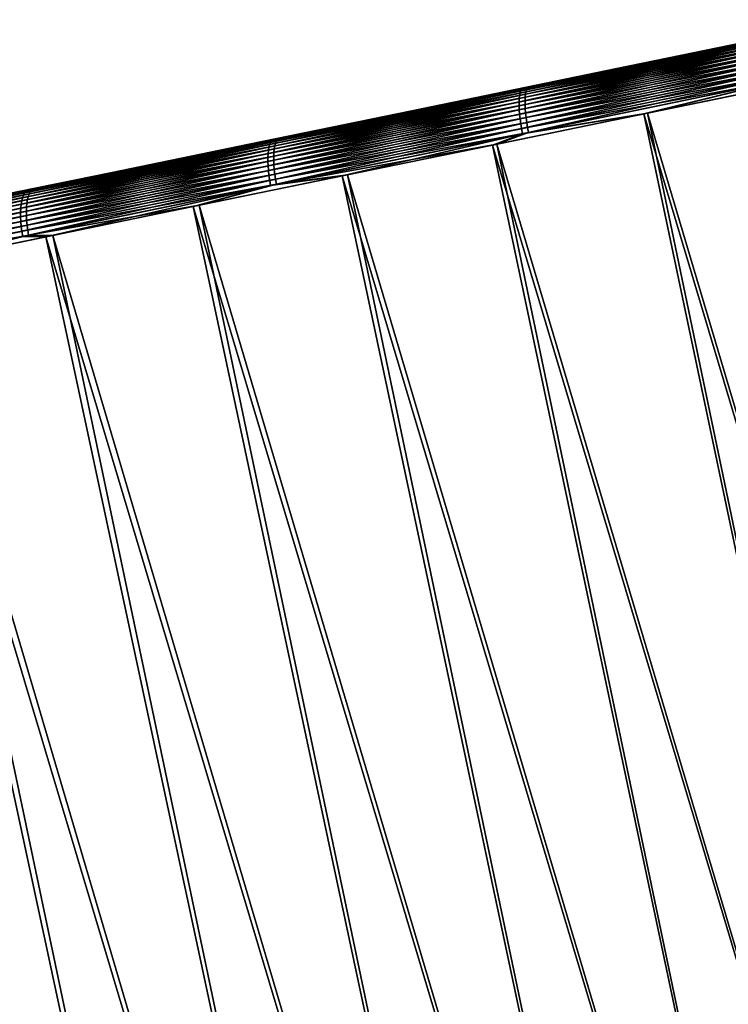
# Model space of a CAD drawing. Header units: millimetres. Extents: x 10 to 447, y 85 to 3287.
# Tile 388 of 548: x 379 to 386, y 3266 to 3276. Entities that reach past the tile are written whole.
import ezdxf

# ---------------------------------------------------------------- set-up
doc = ezdxf.new("R2010")
doc.units = ezdxf.units.MM
doc.header["$LTSCALE"] = 6.999206
for name, color, linetype in [('23', 7, 'CONTINUOUS'), ('26', 7, 'CONTINUOUS'), ('40', 7, 'CONTINUOUS')]:
    doc.layers.add(name, color=color, linetype=linetype)

msp = doc.modelspace()

# ---------------------------------------------------------------- linework, layer by layer
at = {"layer": '23', "color": 67, "linetype": 'Continuous', "true_color": 0x697045}
for points in [[(387.443, 3276.315, -94.343), (385.851, 3275.987, -94.102), (386.552, 3276.131, -4.862), (387.443, 3276.315, -94.343)], [(386.552, 3276.131, -4.862), (385.851, 3275.987, -94.102), (384.964, 3275.805, -5.136), (386.552, 3276.131, -4.862)], [(385.851, 3275.987, -94.102), (384.268, 3275.661, -93.801), (384.964, 3275.805, -5.136), (385.851, 3275.987, -94.102)], [(384.964, 3275.805, -5.136), (384.268, 3275.661, -93.801), (383.388, 3275.48, -5.469), (384.964, 3275.805, -5.136)], [(384.268, 3275.661, -93.801), (382.696, 3275.338, -93.442), (383.388, 3275.48, -5.469), (384.268, 3275.661, -93.801)], [(383.388, 3275.48, -5.469), (382.696, 3275.338, -93.442), (381.824, 3275.159, -5.861), (383.388, 3275.48, -5.469)], [(382.696, 3275.338, -93.442), (381.139, 3275.018, -93.025), (381.824, 3275.159, -5.861), (382.696, 3275.338, -93.442)], [(381.824, 3275.159, -5.861), (381.139, 3275.018, -93.025), (380.275, 3274.84, -6.31), (381.824, 3275.159, -5.861)], [(381.139, 3275.018, -93.025), (379.597, 3274.701, -92.551), (380.275, 3274.84, -6.31), (381.139, 3275.018, -93.025)], [(380.275, 3274.84, -6.31), (379.597, 3274.701, -92.551), (378.743, 3274.525, -6.816), (380.275, 3274.84, -6.31)], [(379.597, 3274.701, -92.551), (378.074, 3274.387, -92.019), (378.743, 3274.525, -6.816), (379.597, 3274.701, -92.551)]]:
    msp.add_3dface(points, dxfattribs=at)
at = {"layer": '26', "color": 67, "linetype": 'Continuous', "true_color": 0x697045}
for points in [[(386.833, 3275.661, -94.747), (390.768, 3256.875, -94.08), (385.246, 3275.334, -94.483), (386.833, 3275.661, -94.747)], [(386.859, 3275.666, -4.326), (385.282, 3275.342, -4.588), (390.768, 3256.875, -4.997), (386.859, 3275.666, -4.326)], [(385.246, 3275.334, -94.483), (389.197, 3256.552, -93.817), (383.67, 3275.01, -94.16), (385.246, 3275.334, -94.483)], [(385.282, 3275.342, -4.588), (383.716, 3275.02, -4.907), (389.197, 3256.552, -5.26), (385.282, 3275.342, -4.588)], [(390.768, 3256.875, -94.08), (389.197, 3256.552, -93.817), (385.246, 3275.334, -94.483), (390.768, 3256.875, -94.08)], [(390.768, 3256.875, -4.997), (385.282, 3275.342, -4.588), (389.197, 3256.552, -5.26), (390.768, 3256.875, -4.997)], [(383.67, 3275.01, -94.16), (387.636, 3256.231, -93.496), (382.107, 3274.689, -93.78), (383.67, 3275.01, -94.16)], [(383.716, 3275.02, -4.907), (382.162, 3274.7, -5.282), (387.636, 3256.231, -5.581), (383.716, 3275.02, -4.907)], [(389.197, 3256.552, -93.817), (387.636, 3256.231, -93.496), (383.67, 3275.01, -94.16), (389.197, 3256.552, -93.817)], [(389.197, 3256.552, -5.26), (383.716, 3275.02, -4.907), (387.636, 3256.231, -5.581), (389.197, 3256.552, -5.26)], [(382.107, 3274.689, -93.78), (386.088, 3255.913, -93.118), (380.557, 3274.37, -93.343), (382.107, 3274.689, -93.78)], [(382.162, 3274.7, -5.282), (380.621, 3274.383, -5.714), (386.088, 3255.913, -5.959), (382.162, 3274.7, -5.282)], [(387.636, 3256.231, -93.496), (386.088, 3255.913, -93.118), (382.107, 3274.689, -93.78), (387.636, 3256.231, -93.496)], [(387.636, 3256.231, -5.581), (382.162, 3274.7, -5.282), (386.088, 3255.913, -5.959), (387.636, 3256.231, -5.581)], [(380.557, 3274.37, -93.343), (384.554, 3255.597, -92.684), (379.024, 3274.055, -92.85), (380.557, 3274.37, -93.343)], [(380.621, 3274.383, -5.714), (379.097, 3274.07, -6.202), (384.554, 3255.597, -6.394), (380.621, 3274.383, -5.714)], [(386.088, 3255.913, -93.118), (384.554, 3255.597, -92.684), (380.557, 3274.37, -93.343), (386.088, 3255.913, -93.118)], [(386.088, 3255.913, -5.959), (380.621, 3274.383, -5.714), (384.554, 3255.597, -6.394), (386.088, 3255.913, -5.959)], [(379.024, 3274.055, -92.85), (383.037, 3255.285, -92.193), (377.51, 3273.743, -92.3), (379.024, 3274.055, -92.85)], [(379.097, 3274.07, -6.202), (377.591, 3273.76, -6.746), (383.037, 3255.285, -6.885), (379.097, 3274.07, -6.202)], [(384.554, 3255.597, -92.684), (383.037, 3255.285, -92.193), (379.024, 3274.055, -92.85), (384.554, 3255.597, -92.684)], [(384.554, 3255.597, -6.394), (379.097, 3274.07, -6.202), (383.037, 3255.285, -6.885), (384.554, 3255.597, -6.394)], [(377.51, 3273.743, -92.3), (381.537, 3254.977, -91.646), (376.016, 3273.436, -91.696), (377.51, 3273.743, -92.3)], [(377.591, 3273.76, -6.746), (376.105, 3273.454, -7.343), (381.537, 3254.977, -7.431), (377.591, 3273.76, -6.746)], [(383.037, 3255.285, -92.193), (381.537, 3254.977, -91.646), (377.51, 3273.743, -92.3), (383.037, 3255.285, -92.193)], [(383.037, 3255.285, -6.885), (377.591, 3273.76, -6.746), (381.537, 3254.977, -7.431), (383.037, 3255.285, -6.885)], [(376.016, 3273.436, -91.696), (380.059, 3254.672, -91.044), (374.544, 3273.133, -91.037), (376.016, 3273.436, -91.696)], [(376.105, 3273.454, -7.343), (374.641, 3273.153, -7.995), (380.059, 3254.672, -8.033), (376.105, 3273.454, -7.343)], [(381.537, 3254.977, -91.646), (380.059, 3254.672, -91.044), (376.016, 3273.436, -91.696), (381.537, 3254.977, -91.646)], [(381.537, 3254.977, -7.431), (376.105, 3273.454, -7.343), (380.059, 3254.672, -8.033), (381.537, 3254.977, -7.431)], [(380.059, 3254.672, -91.044), (378.602, 3254.373, -90.389), (374.544, 3273.133, -91.037), (380.059, 3254.672, -91.044)], [(380.059, 3254.672, -8.033), (374.641, 3273.153, -7.995), (378.602, 3254.373, -8.688), (380.059, 3254.672, -8.033)]]:
    msp.add_3dface(points, dxfattribs=at)
at = {"layer": '40', "color": 67, "linetype": 'Continuous', "true_color": 0x697045}
for points in [[(385.851, 3275.987, -94.102), (387.443, 3276.315, -94.343), (386.608, 3276.14, -94.278), (385.851, 3275.987, -94.102)], [(384.964, 3275.805, -5.136), (384.041, 3275.612, -5.269), (386.67, 3276.153, -4.79), (384.964, 3275.805, -5.136)], [(384.041, 3275.612, -5.269), (386.664, 3276.143, -4.738), (386.67, 3276.153, -4.79), (384.041, 3275.612, -5.269)], [(386.552, 3276.131, -4.862), (384.964, 3275.805, -5.136), (386.67, 3276.153, -4.79), (386.552, 3276.131, -4.862)], [(386.592, 3276.037, -94.521), (383.949, 3275.494, -94.036), (386.592, 3276.068, -94.477), (386.592, 3276.037, -94.521)], [(386.592, 3276.068, -94.477), (383.949, 3275.494, -94.036), (383.952, 3275.525, -93.992), (386.592, 3276.068, -94.477)], [(386.592, 3276.068, -94.477), (383.952, 3275.525, -93.992), (386.594, 3276.094, -94.43), (386.592, 3276.068, -94.477)], [(386.594, 3276.094, -94.43), (383.952, 3275.525, -93.992), (383.957, 3275.551, -93.946), (386.594, 3276.094, -94.43)], [(386.594, 3276.094, -94.43), (383.957, 3275.551, -93.946), (386.597, 3276.114, -94.381), (386.594, 3276.094, -94.43)], [(386.597, 3276.114, -94.381), (383.957, 3275.551, -93.946), (383.963, 3275.573, -93.897), (386.597, 3276.114, -94.381)], [(386.597, 3276.114, -94.381), (383.963, 3275.573, -93.897), (386.602, 3276.13, -94.33), (386.597, 3276.114, -94.381)], [(386.602, 3276.13, -94.33), (383.963, 3275.573, -93.897), (383.97, 3275.589, -93.846), (386.602, 3276.13, -94.33)], [(386.602, 3276.13, -94.33), (383.97, 3275.589, -93.846), (386.608, 3276.14, -94.278), (386.602, 3276.13, -94.33)], [(386.608, 3276.14, -94.278), (383.97, 3275.589, -93.846), (383.979, 3275.599, -93.795), (386.608, 3276.14, -94.278)], [(385.851, 3275.987, -94.102), (386.608, 3276.14, -94.278), (383.979, 3275.599, -93.795), (385.851, 3275.987, -94.102)], [(384.011, 3275.507, -5.028), (386.655, 3276.015, -4.506), (386.654, 3276.05, -4.546), (384.011, 3275.507, -5.028)], [(384.011, 3275.507, -5.028), (386.654, 3276.05, -4.546), (384.014, 3275.538, -5.072), (384.011, 3275.507, -5.028)], [(384.014, 3275.538, -5.072), (386.654, 3276.05, -4.546), (386.655, 3276.081, -4.59), (384.014, 3275.538, -5.072)], [(384.014, 3275.538, -5.072), (386.655, 3276.081, -4.59), (384.018, 3275.564, -5.118), (384.014, 3275.538, -5.072)], [(384.018, 3275.564, -5.118), (386.655, 3276.081, -4.59), (386.656, 3276.107, -4.637), (384.018, 3275.564, -5.118)], [(384.018, 3275.564, -5.118), (386.656, 3276.107, -4.637), (384.024, 3275.585, -5.167), (384.018, 3275.564, -5.118)], [(384.024, 3275.585, -5.167), (386.656, 3276.107, -4.637), (386.66, 3276.127, -4.686), (384.024, 3275.585, -5.167)], [(384.024, 3275.585, -5.167), (386.66, 3276.127, -4.686), (384.032, 3275.601, -5.218), (384.024, 3275.585, -5.167)], [(384.032, 3275.601, -5.218), (386.66, 3276.127, -4.686), (386.664, 3276.143, -4.738), (384.032, 3275.601, -5.218)], [(384.032, 3275.601, -5.218), (386.664, 3276.143, -4.738), (384.041, 3275.612, -5.269), (384.032, 3275.601, -5.218)], [(386.593, 3276.003, -94.562), (383.948, 3275.459, -94.076), (386.592, 3276.037, -94.521), (386.593, 3276.003, -94.562)], [(386.592, 3276.037, -94.521), (383.948, 3275.459, -94.076), (383.949, 3275.494, -94.036), (386.592, 3276.037, -94.521)], [(386.595, 3275.964, -94.599), (383.948, 3275.419, -94.112), (386.593, 3276.003, -94.562), (386.595, 3275.964, -94.599)], [(386.593, 3276.003, -94.562), (383.948, 3275.419, -94.112), (383.948, 3275.459, -94.076), (386.593, 3276.003, -94.562)], [(386.595, 3275.964, -94.599), (383.95, 3275.376, -94.144), (383.948, 3275.419, -94.112), (386.595, 3275.964, -94.599)], [(386.599, 3275.921, -94.631), (383.95, 3275.376, -94.144), (386.595, 3275.964, -94.599), (386.599, 3275.921, -94.631)], [(384.268, 3275.661, -93.801), (385.851, 3275.987, -94.102), (383.979, 3275.599, -93.795), (384.268, 3275.661, -93.801)], [(384.01, 3275.471, -4.988), (386.658, 3275.977, -4.469), (386.655, 3276.015, -4.506), (384.01, 3275.471, -4.988)], [(384.01, 3275.471, -4.988), (386.655, 3276.015, -4.506), (384.011, 3275.507, -5.028), (384.01, 3275.471, -4.988)], [(384.01, 3275.432, -4.952), (386.662, 3275.934, -4.436), (386.658, 3275.977, -4.469), (384.01, 3275.432, -4.952)], [(384.01, 3275.432, -4.952), (386.658, 3275.977, -4.469), (384.01, 3275.471, -4.988), (384.01, 3275.432, -4.952)], [(386.599, 3275.921, -94.631), (383.953, 3275.331, -94.172), (383.95, 3275.376, -94.144), (386.599, 3275.921, -94.631)], [(386.604, 3275.876, -94.659), (383.953, 3275.331, -94.172), (386.599, 3275.921, -94.631), (386.604, 3275.876, -94.659)], [(386.604, 3275.876, -94.659), (383.958, 3275.282, -94.194), (383.953, 3275.331, -94.172), (386.604, 3275.876, -94.659)], [(386.61, 3275.828, -94.682), (383.958, 3275.282, -94.194), (386.604, 3275.876, -94.659), (386.61, 3275.828, -94.682)], [(384.012, 3275.389, -4.92), (386.662, 3275.934, -4.436), (384.01, 3275.432, -4.952), (384.012, 3275.389, -4.92)], [(384.012, 3275.389, -4.92), (386.667, 3275.889, -4.408), (386.662, 3275.934, -4.436), (384.012, 3275.389, -4.92)], [(384.015, 3275.343, -4.892), (386.667, 3275.889, -4.408), (384.012, 3275.389, -4.92), (384.015, 3275.343, -4.892)], [(384.015, 3275.343, -4.892), (386.673, 3275.841, -4.386), (386.667, 3275.889, -4.408), (384.015, 3275.343, -4.892)], [(384.964, 3275.805, -5.136), (383.388, 3275.48, -5.469), (384.041, 3275.612, -5.269), (384.964, 3275.805, -5.136)], [(386.61, 3275.828, -94.682), (383.965, 3275.232, -94.212), (383.958, 3275.282, -94.194), (386.61, 3275.828, -94.682)], [(386.618, 3275.778, -94.7), (383.965, 3275.232, -94.212), (386.61, 3275.828, -94.682), (386.618, 3275.778, -94.7)], [(386.618, 3275.778, -94.7), (383.973, 3275.181, -94.224), (383.965, 3275.232, -94.212), (386.618, 3275.778, -94.7)], [(386.627, 3275.726, -94.712), (383.973, 3275.181, -94.224), (386.618, 3275.778, -94.7), (386.627, 3275.726, -94.712)], [(384.02, 3275.295, -4.869), (386.673, 3275.841, -4.386), (384.015, 3275.343, -4.892), (384.02, 3275.295, -4.869)], [(384.02, 3275.295, -4.869), (386.681, 3275.791, -4.368), (386.673, 3275.841, -4.386), (384.02, 3275.295, -4.869)], [(384.027, 3275.245, -4.852), (386.681, 3275.791, -4.368), (384.02, 3275.295, -4.869), (384.027, 3275.245, -4.852)], [(384.027, 3275.245, -4.852), (386.689, 3275.739, -4.356), (386.681, 3275.791, -4.368), (384.027, 3275.245, -4.852)], [(382.696, 3275.338, -93.442), (384.268, 3275.661, -93.801), (383.979, 3275.599, -93.795), (382.696, 3275.338, -93.442)], [(386.627, 3275.726, -94.712), (383.982, 3275.128, -94.23), (383.973, 3275.181, -94.224), (386.627, 3275.726, -94.712)], [(386.636, 3275.674, -94.718), (383.982, 3275.128, -94.23), (386.627, 3275.726, -94.712), (386.636, 3275.674, -94.718)], [(386.636, 3275.674, -94.718), (385.246, 3275.334, -94.483), (383.982, 3275.128, -94.23), (386.636, 3275.674, -94.718)], [(384.035, 3275.193, -4.84), (386.689, 3275.739, -4.356), (384.027, 3275.245, -4.852), (384.035, 3275.193, -4.84)], [(384.035, 3275.193, -4.84), (386.699, 3275.687, -4.349), (386.689, 3275.739, -4.356), (384.035, 3275.193, -4.84)], [(384.044, 3275.141, -4.833), (386.699, 3275.687, -4.349), (384.035, 3275.193, -4.84), (384.044, 3275.141, -4.833)], [(384.044, 3275.141, -4.833), (385.282, 3275.342, -4.588), (386.699, 3275.687, -4.349), (384.044, 3275.141, -4.833)], [(386.833, 3275.661, -94.747), (385.246, 3275.334, -94.483), (386.636, 3275.674, -94.718), (386.833, 3275.661, -94.747)], [(385.282, 3275.342, -4.588), (386.859, 3275.666, -4.326), (386.699, 3275.687, -4.349), (385.282, 3275.342, -4.588)], [(383.952, 3275.525, -93.992), (381.345, 3274.989, -93.345), (383.957, 3275.551, -93.946), (383.952, 3275.525, -93.992)], [(383.957, 3275.551, -93.946), (381.345, 3274.989, -93.345), (381.353, 3275.016, -93.299), (383.957, 3275.551, -93.946)], [(383.957, 3275.551, -93.946), (381.353, 3275.016, -93.299), (383.963, 3275.573, -93.897), (383.957, 3275.551, -93.946)], [(383.963, 3275.573, -93.897), (381.353, 3275.016, -93.299), (381.362, 3275.038, -93.251), (383.963, 3275.573, -93.897)], [(383.963, 3275.573, -93.897), (381.362, 3275.038, -93.251), (383.97, 3275.589, -93.846), (383.963, 3275.573, -93.897)], [(383.97, 3275.589, -93.846), (381.362, 3275.038, -93.251), (381.372, 3275.054, -93.201), (383.97, 3275.589, -93.846)], [(383.97, 3275.589, -93.846), (381.372, 3275.054, -93.201), (383.979, 3275.599, -93.795), (383.97, 3275.589, -93.846)], [(383.979, 3275.599, -93.795), (381.372, 3275.054, -93.201), (381.384, 3275.065, -93.151), (383.979, 3275.599, -93.795)], [(382.696, 3275.338, -93.442), (383.979, 3275.599, -93.795), (381.384, 3275.065, -93.151), (382.696, 3275.338, -93.442)], [(381.406, 3275.001, -5.715), (384.011, 3275.507, -5.028), (384.014, 3275.538, -5.072), (381.406, 3275.001, -5.715)], [(381.406, 3275.001, -5.715), (384.014, 3275.538, -5.072), (381.414, 3275.028, -5.761), (381.406, 3275.001, -5.715)], [(381.414, 3275.028, -5.761), (384.014, 3275.538, -5.072), (384.018, 3275.564, -5.118), (381.414, 3275.028, -5.761)], [(381.414, 3275.028, -5.761), (384.018, 3275.564, -5.118), (381.423, 3275.05, -5.809), (381.414, 3275.028, -5.761)], [(381.423, 3275.05, -5.809), (384.018, 3275.564, -5.118), (384.024, 3275.585, -5.167), (381.423, 3275.05, -5.809)], [(381.423, 3275.05, -5.809), (384.024, 3275.585, -5.167), (381.433, 3275.067, -5.859), (381.423, 3275.05, -5.809)], [(381.433, 3275.067, -5.859), (384.024, 3275.585, -5.167), (384.032, 3275.601, -5.218), (381.433, 3275.067, -5.859)], [(381.433, 3275.067, -5.859), (384.032, 3275.601, -5.218), (381.445, 3275.078, -5.91), (381.433, 3275.067, -5.859)], [(381.824, 3275.159, -5.861), (381.445, 3275.078, -5.91), (384.041, 3275.612, -5.269), (381.824, 3275.159, -5.861)], [(381.445, 3275.078, -5.91), (384.032, 3275.601, -5.218), (384.041, 3275.612, -5.269), (381.445, 3275.078, -5.91)], [(383.388, 3275.48, -5.469), (381.824, 3275.159, -5.861), (384.041, 3275.612, -5.269), (383.388, 3275.48, -5.469)], [(383.948, 3275.419, -94.112), (381.334, 3274.882, -93.463), (383.948, 3275.459, -94.076), (383.948, 3275.419, -94.112)], [(383.948, 3275.459, -94.076), (381.334, 3274.882, -93.463), (381.336, 3274.921, -93.428), (383.948, 3275.459, -94.076)], [(383.948, 3275.459, -94.076), (381.336, 3274.921, -93.428), (383.949, 3275.494, -94.036), (383.948, 3275.459, -94.076)], [(383.949, 3275.494, -94.036), (381.336, 3274.921, -93.428), (381.34, 3274.957, -93.388), (383.949, 3275.494, -94.036)], [(383.949, 3275.494, -94.036), (381.34, 3274.957, -93.388), (383.952, 3275.525, -93.992), (383.949, 3275.494, -94.036)], [(383.952, 3275.525, -93.992), (381.34, 3274.957, -93.388), (381.345, 3274.989, -93.345), (383.952, 3275.525, -93.992)], [(381.397, 3274.934, -5.632), (384.01, 3275.432, -4.952), (384.01, 3275.471, -4.988), (381.397, 3274.934, -5.632)], [(381.397, 3274.934, -5.632), (384.01, 3275.471, -4.988), (381.401, 3274.97, -5.672), (381.397, 3274.934, -5.632)], [(381.401, 3274.97, -5.672), (384.01, 3275.471, -4.988), (384.011, 3275.507, -5.028), (381.401, 3274.97, -5.672)], [(381.401, 3274.97, -5.672), (384.011, 3275.507, -5.028), (381.406, 3275.001, -5.715), (381.401, 3274.97, -5.672)], [(381.139, 3275.018, -93.025), (382.696, 3275.338, -93.442), (381.384, 3275.065, -93.151), (381.139, 3275.018, -93.025)], [(383.95, 3275.376, -94.144), (381.334, 3274.838, -93.495), (383.948, 3275.419, -94.112), (383.95, 3275.376, -94.144)], [(383.948, 3275.419, -94.112), (381.334, 3274.838, -93.495), (381.334, 3274.882, -93.463), (383.948, 3275.419, -94.112)], [(383.95, 3275.376, -94.144), (381.336, 3274.792, -93.522), (381.334, 3274.838, -93.495), (383.95, 3275.376, -94.144)], [(383.953, 3275.331, -94.172), (381.336, 3274.792, -93.522), (383.95, 3275.376, -94.144), (383.953, 3275.331, -94.172)], [(383.953, 3275.331, -94.172), (381.34, 3274.744, -93.544), (381.336, 3274.792, -93.522), (383.953, 3275.331, -94.172)], [(383.958, 3275.282, -94.194), (381.34, 3274.744, -93.544), (383.953, 3275.331, -94.172), (383.958, 3275.282, -94.194)], [(381.395, 3274.894, -5.597), (384.012, 3275.389, -4.92), (384.01, 3275.432, -4.952), (381.395, 3274.894, -5.597)], [(381.395, 3274.894, -5.597), (384.01, 3275.432, -4.952), (381.397, 3274.934, -5.632), (381.395, 3274.894, -5.597)], [(381.395, 3274.851, -5.565), (384.015, 3275.343, -4.892), (384.012, 3275.389, -4.92), (381.395, 3274.851, -5.565)], [(381.395, 3274.851, -5.565), (384.012, 3275.389, -4.92), (381.395, 3274.894, -5.597), (381.395, 3274.851, -5.565)], [(381.397, 3274.805, -5.538), (384.015, 3275.343, -4.892), (381.395, 3274.851, -5.565), (381.397, 3274.805, -5.538)], [(381.397, 3274.805, -5.538), (384.02, 3275.295, -4.869), (384.015, 3275.343, -4.892), (381.397, 3274.805, -5.538)], [(385.246, 3275.334, -94.483), (383.67, 3275.01, -94.16), (383.982, 3275.128, -94.23), (385.246, 3275.334, -94.483)], [(383.716, 3275.02, -4.907), (385.282, 3275.342, -4.588), (384.044, 3275.141, -4.833), (383.716, 3275.02, -4.907)], [(383.958, 3275.282, -94.194), (381.345, 3274.693, -93.562), (381.34, 3274.744, -93.544), (383.958, 3275.282, -94.194)], [(383.965, 3275.232, -94.212), (381.345, 3274.693, -93.562), (383.958, 3275.282, -94.194), (383.965, 3275.232, -94.212)], [(383.965, 3275.232, -94.212), (381.353, 3274.642, -93.573), (381.345, 3274.693, -93.562), (383.965, 3275.232, -94.212)], [(383.973, 3275.181, -94.224), (381.353, 3274.642, -93.573), (383.965, 3275.232, -94.212), (383.973, 3275.181, -94.224)], [(381.401, 3274.756, -5.515), (384.02, 3275.295, -4.869), (381.397, 3274.805, -5.538), (381.401, 3274.756, -5.515)], [(381.401, 3274.756, -5.515), (384.027, 3275.245, -4.852), (384.02, 3275.295, -4.869), (381.401, 3274.756, -5.515)], [(381.407, 3274.706, -5.498), (384.027, 3275.245, -4.852), (381.401, 3274.756, -5.515), (381.407, 3274.706, -5.498)], [(381.407, 3274.706, -5.498), (384.035, 3275.193, -4.84), (384.027, 3275.245, -4.852), (381.407, 3274.706, -5.498)], [(381.824, 3275.159, -5.861), (380.275, 3274.84, -6.31), (381.445, 3275.078, -5.91), (381.824, 3275.159, -5.861)], [(383.973, 3275.181, -94.224), (381.362, 3274.589, -93.58), (381.353, 3274.642, -93.573), (383.973, 3275.181, -94.224)], [(383.982, 3275.128, -94.23), (381.362, 3274.589, -93.58), (383.973, 3275.181, -94.224), (383.982, 3275.128, -94.23)], [(383.982, 3275.128, -94.23), (382.107, 3274.689, -93.78), (381.362, 3274.589, -93.58), (383.982, 3275.128, -94.23)], [(381.414, 3274.654, -5.486), (384.035, 3275.193, -4.84), (381.407, 3274.706, -5.498), (381.414, 3274.654, -5.486)], [(381.414, 3274.654, -5.486), (384.044, 3275.141, -4.833), (384.035, 3275.193, -4.84), (381.414, 3274.654, -5.486)], [(381.423, 3274.602, -5.48), (384.044, 3275.141, -4.833), (381.414, 3274.654, -5.486), (381.423, 3274.602, -5.48)], [(381.423, 3274.602, -5.48), (383.716, 3275.02, -4.907), (384.044, 3275.141, -4.833), (381.423, 3274.602, -5.48)], [(383.67, 3275.01, -94.16), (382.107, 3274.689, -93.78), (383.982, 3275.128, -94.23), (383.67, 3275.01, -94.16)], [(381.353, 3275.016, -93.299), (378.792, 3274.489, -92.494), (381.362, 3275.038, -93.251), (381.353, 3275.016, -93.299)], [(381.362, 3275.038, -93.251), (378.792, 3274.489, -92.494), (378.804, 3274.511, -92.447), (381.362, 3275.038, -93.251)], [(381.362, 3275.038, -93.251), (378.804, 3274.511, -92.447), (381.372, 3275.054, -93.201), (381.362, 3275.038, -93.251)], [(381.372, 3275.054, -93.201), (378.804, 3274.511, -92.447), (378.817, 3274.529, -92.398), (381.372, 3275.054, -93.201)], [(381.372, 3275.054, -93.201), (378.817, 3274.529, -92.398), (381.384, 3275.065, -93.151), (381.372, 3275.054, -93.201)], [(381.384, 3275.065, -93.151), (378.817, 3274.529, -92.398), (378.832, 3274.54, -92.348), (381.384, 3275.065, -93.151)], [(381.139, 3275.018, -93.025), (381.384, 3275.065, -93.151), (378.832, 3274.54, -92.348), (381.139, 3275.018, -93.025)], [(378.851, 3274.501, -6.562), (381.406, 3275.001, -5.715), (381.414, 3275.028, -5.761), (378.851, 3274.501, -6.562)], [(378.851, 3274.501, -6.562), (381.414, 3275.028, -5.761), (378.863, 3274.524, -6.609), (378.851, 3274.501, -6.562)], [(378.863, 3274.524, -6.609), (381.414, 3275.028, -5.761), (381.423, 3275.05, -5.809), (378.863, 3274.524, -6.609)], [(378.863, 3274.524, -6.609), (381.423, 3275.05, -5.809), (378.877, 3274.541, -6.658), (378.863, 3274.524, -6.609)], [(378.877, 3274.541, -6.658), (381.423, 3275.05, -5.809), (381.433, 3275.067, -5.859), (378.877, 3274.541, -6.658)], [(378.877, 3274.541, -6.658), (381.433, 3275.067, -5.859), (378.892, 3274.553, -6.708), (378.877, 3274.541, -6.658)], [(380.275, 3274.84, -6.31), (378.892, 3274.553, -6.708), (381.445, 3275.078, -5.91), (380.275, 3274.84, -6.31)], [(378.892, 3274.553, -6.708), (381.433, 3275.067, -5.859), (381.445, 3275.078, -5.91), (378.892, 3274.553, -6.708)], [(381.334, 3274.882, -93.463), (378.764, 3274.353, -92.655), (381.336, 3274.921, -93.428), (381.334, 3274.882, -93.463)], [(381.336, 3274.921, -93.428), (378.764, 3274.353, -92.655), (378.768, 3274.393, -92.62), (381.336, 3274.921, -93.428)], [(381.336, 3274.921, -93.428), (378.768, 3274.393, -92.62), (381.34, 3274.957, -93.388), (381.336, 3274.921, -93.428)], [(381.34, 3274.957, -93.388), (378.768, 3274.393, -92.62), (378.774, 3274.429, -92.581), (381.34, 3274.957, -93.388)], [(381.34, 3274.957, -93.388), (378.774, 3274.429, -92.581), (381.345, 3274.989, -93.345), (381.34, 3274.957, -93.388)], [(381.345, 3274.989, -93.345), (378.774, 3274.429, -92.581), (378.782, 3274.461, -92.539), (381.345, 3274.989, -93.345)], [(381.345, 3274.989, -93.345), (378.782, 3274.461, -92.539), (381.353, 3275.016, -93.299), (381.345, 3274.989, -93.345)], [(381.353, 3275.016, -93.299), (378.782, 3274.461, -92.539), (378.792, 3274.489, -92.494), (381.353, 3275.016, -93.299)], [(378.827, 3274.405, -6.436), (381.395, 3274.894, -5.597), (381.397, 3274.934, -5.632), (378.827, 3274.405, -6.436)], [(378.827, 3274.405, -6.436), (381.397, 3274.934, -5.632), (378.833, 3274.442, -6.475), (378.827, 3274.405, -6.436)], [(379.597, 3274.701, -92.551), (381.139, 3275.018, -93.025), (378.832, 3274.54, -92.348), (379.597, 3274.701, -92.551)], [(378.833, 3274.442, -6.475), (381.397, 3274.934, -5.632), (381.401, 3274.97, -5.672), (378.833, 3274.442, -6.475)], [(378.833, 3274.442, -6.475), (381.401, 3274.97, -5.672), (378.841, 3274.474, -6.517), (378.833, 3274.442, -6.475)], [(378.841, 3274.474, -6.517), (381.401, 3274.97, -5.672), (381.406, 3275.001, -5.715), (378.841, 3274.474, -6.517)], [(378.841, 3274.474, -6.517), (381.406, 3275.001, -5.715), (378.851, 3274.501, -6.562), (378.841, 3274.474, -6.517)], [(382.162, 3274.7, -5.282), (383.716, 3275.02, -4.907), (381.423, 3274.602, -5.48), (382.162, 3274.7, -5.282)], [(380.275, 3274.84, -6.31), (378.743, 3274.525, -6.816), (378.892, 3274.553, -6.708), (380.275, 3274.84, -6.31)], [(381.334, 3274.838, -93.495), (378.762, 3274.309, -92.686), (381.334, 3274.882, -93.463), (381.334, 3274.838, -93.495)], [(381.334, 3274.882, -93.463), (378.762, 3274.309, -92.686), (378.764, 3274.353, -92.655), (381.334, 3274.882, -93.463)], [(381.336, 3274.792, -93.522), (378.762, 3274.263, -92.713), (381.334, 3274.838, -93.495), (381.336, 3274.792, -93.522)], [(381.334, 3274.838, -93.495), (378.762, 3274.263, -92.713), (378.762, 3274.309, -92.686), (381.334, 3274.838, -93.495)], [(378.822, 3274.322, -6.37), (381.397, 3274.805, -5.538), (381.395, 3274.851, -5.565), (378.822, 3274.322, -6.37)], [(378.822, 3274.322, -6.37), (381.395, 3274.851, -5.565), (378.823, 3274.365, -6.401), (378.822, 3274.322, -6.37)], [(378.823, 3274.365, -6.401), (381.395, 3274.851, -5.565), (381.395, 3274.894, -5.597), (378.823, 3274.365, -6.401)], [(378.823, 3274.365, -6.401), (381.395, 3274.894, -5.597), (378.827, 3274.405, -6.436), (378.823, 3274.365, -6.401)], [(381.336, 3274.792, -93.522), (378.764, 3274.214, -92.735), (378.762, 3274.263, -92.713), (381.336, 3274.792, -93.522)], [(381.34, 3274.744, -93.544), (378.764, 3274.214, -92.735), (381.336, 3274.792, -93.522), (381.34, 3274.744, -93.544)], [(381.34, 3274.744, -93.544), (378.769, 3274.163, -92.752), (378.764, 3274.214, -92.735), (381.34, 3274.744, -93.544)], [(381.345, 3274.693, -93.562), (378.769, 3274.163, -92.752), (381.34, 3274.744, -93.544), (381.345, 3274.693, -93.562)], [(378.822, 3274.275, -6.343), (381.401, 3274.756, -5.515), (381.397, 3274.805, -5.538), (378.822, 3274.275, -6.343)], [(378.822, 3274.275, -6.343), (381.397, 3274.805, -5.538), (378.822, 3274.322, -6.37), (378.822, 3274.275, -6.343)], [(378.824, 3274.226, -6.322), (381.401, 3274.756, -5.515), (378.822, 3274.275, -6.343), (378.824, 3274.226, -6.322)], [(378.824, 3274.226, -6.322), (381.407, 3274.706, -5.498), (381.401, 3274.756, -5.515), (378.824, 3274.226, -6.322)], [(378.074, 3274.387, -92.019), (379.597, 3274.701, -92.551), (378.832, 3274.54, -92.348), (378.074, 3274.387, -92.019)], [(381.345, 3274.693, -93.562), (378.776, 3274.112, -92.763), (378.769, 3274.163, -92.752), (381.345, 3274.693, -93.562)], [(381.353, 3274.642, -93.573), (378.776, 3274.112, -92.763), (381.345, 3274.693, -93.562), (381.353, 3274.642, -93.573)], [(381.353, 3274.642, -93.573), (378.784, 3274.059, -92.769), (378.776, 3274.112, -92.763), (381.353, 3274.642, -93.573)], [(381.362, 3274.589, -93.58), (378.784, 3274.059, -92.769), (381.353, 3274.642, -93.573), (381.362, 3274.589, -93.58)], [(378.829, 3274.176, -6.305), (381.407, 3274.706, -5.498), (378.824, 3274.226, -6.322), (378.829, 3274.176, -6.305)], [(378.829, 3274.176, -6.305), (381.414, 3274.654, -5.486), (381.407, 3274.706, -5.498), (378.829, 3274.176, -6.305)], [(378.836, 3274.124, -6.293), (381.414, 3274.654, -5.486), (378.829, 3274.176, -6.305), (378.836, 3274.124, -6.293)], [(378.836, 3274.124, -6.293), (381.423, 3274.602, -5.48), (381.414, 3274.654, -5.486), (378.836, 3274.124, -6.293)], [(382.107, 3274.689, -93.78), (380.557, 3274.37, -93.343), (381.362, 3274.589, -93.58), (382.107, 3274.689, -93.78)], [(380.621, 3274.383, -5.714), (382.162, 3274.7, -5.282), (381.423, 3274.602, -5.48), (380.621, 3274.383, -5.714)], [(378.792, 3274.489, -92.494), (376.283, 3273.973, -91.533), (378.804, 3274.511, -92.447), (378.792, 3274.489, -92.494)], [(378.804, 3274.511, -92.447), (376.283, 3273.973, -91.533), (376.297, 3273.996, -91.487), (378.804, 3274.511, -92.447)], [(378.804, 3274.511, -92.447), (376.297, 3273.996, -91.487), (378.817, 3274.529, -92.398), (378.804, 3274.511, -92.447)], [(378.817, 3274.529, -92.398), (376.297, 3273.996, -91.487), (376.314, 3274.014, -91.439), (378.817, 3274.529, -92.398)], [(378.817, 3274.529, -92.398), (376.314, 3274.014, -91.439), (378.832, 3274.54, -92.348), (378.817, 3274.529, -92.398)], [(378.832, 3274.54, -92.348), (376.314, 3274.014, -91.439), (376.332, 3274.026, -91.39), (378.832, 3274.54, -92.348)], [(378.074, 3274.387, -92.019), (378.832, 3274.54, -92.348), (376.332, 3274.026, -91.39), (378.074, 3274.387, -92.019)], [(376.356, 3274.008, -7.566), (378.851, 3274.501, -6.562), (378.863, 3274.524, -6.609), (376.356, 3274.008, -7.566)], [(376.356, 3274.008, -7.566), (378.863, 3274.524, -6.609), (376.372, 3274.026, -7.614), (376.356, 3274.008, -7.566)], [(376.372, 3274.026, -7.614), (378.863, 3274.524, -6.609), (378.877, 3274.541, -6.658), (376.372, 3274.026, -7.614)], [(376.372, 3274.026, -7.614), (378.877, 3274.541, -6.658), (376.39, 3274.038, -7.663), (376.372, 3274.026, -7.614)], [(377.23, 3274.214, -7.379), (376.39, 3274.038, -7.663), (378.892, 3274.553, -6.708), (377.23, 3274.214, -7.379)], [(376.39, 3274.038, -7.663), (378.877, 3274.541, -6.658), (378.892, 3274.553, -6.708), (376.39, 3274.038, -7.663)], [(378.743, 3274.525, -6.816), (377.23, 3274.214, -7.379), (378.892, 3274.553, -6.708), (378.743, 3274.525, -6.816)], [(381.362, 3274.589, -93.58), (379.024, 3274.055, -92.85), (378.784, 3274.059, -92.769), (381.362, 3274.589, -93.58)], [(378.844, 3274.071, -6.287), (381.423, 3274.602, -5.48), (378.836, 3274.124, -6.293), (378.844, 3274.071, -6.287)], [(378.844, 3274.071, -6.287), (380.621, 3274.383, -5.714), (381.423, 3274.602, -5.48), (378.844, 3274.071, -6.287)], [(380.557, 3274.37, -93.343), (379.024, 3274.055, -92.85), (381.362, 3274.589, -93.58), (380.557, 3274.37, -93.343)], [(378.768, 3274.393, -92.62), (376.251, 3273.876, -91.656), (378.774, 3274.429, -92.581), (378.768, 3274.393, -92.62)], [(378.774, 3274.429, -92.581), (376.251, 3273.876, -91.656), (376.26, 3273.912, -91.618), (378.774, 3274.429, -92.581)], [(378.774, 3274.429, -92.581), (376.26, 3273.912, -91.618), (378.782, 3274.461, -92.539), (378.774, 3274.429, -92.581)], [(378.782, 3274.461, -92.539), (376.26, 3273.912, -91.618), (376.27, 3273.945, -91.577), (378.782, 3274.461, -92.539)], [(378.782, 3274.461, -92.539), (376.27, 3273.945, -91.577), (378.792, 3274.489, -92.494), (378.782, 3274.461, -92.539)], [(378.792, 3274.489, -92.494), (376.27, 3273.945, -91.577), (376.283, 3273.973, -91.533), (378.792, 3274.489, -92.494)], [(376.318, 3273.924, -7.435), (378.827, 3274.405, -6.436), (378.833, 3274.442, -6.475), (376.318, 3273.924, -7.435)], [(376.318, 3273.924, -7.435), (378.833, 3274.442, -6.475), (376.329, 3273.957, -7.476), (376.318, 3273.924, -7.435)], [(376.329, 3273.957, -7.476), (378.833, 3274.442, -6.475), (378.841, 3274.474, -6.517), (376.329, 3273.957, -7.476)], [(376.329, 3273.957, -7.476), (378.841, 3274.474, -6.517), (376.341, 3273.985, -7.52), (376.329, 3273.957, -7.476)], [(376.341, 3273.985, -7.52), (378.841, 3274.474, -6.517), (378.851, 3274.501, -6.562), (376.341, 3273.985, -7.52)], [(376.341, 3273.985, -7.52), (378.851, 3274.501, -6.562), (376.356, 3274.008, -7.566), (376.341, 3273.985, -7.52)], [(378.762, 3274.263, -92.713), (376.24, 3273.744, -91.747), (378.762, 3274.309, -92.686), (378.762, 3274.263, -92.713)], [(378.762, 3274.309, -92.686), (376.24, 3273.744, -91.747), (376.242, 3273.791, -91.721), (378.762, 3274.309, -92.686)], [(378.762, 3274.309, -92.686), (376.242, 3273.791, -91.721), (378.764, 3274.353, -92.655), (378.762, 3274.309, -92.686)], [(378.764, 3274.353, -92.655), (376.242, 3273.791, -91.721), (376.245, 3273.835, -91.69), (378.764, 3274.353, -92.655)], [(378.764, 3274.353, -92.655), (376.245, 3273.835, -91.69), (378.768, 3274.393, -92.62), (378.764, 3274.353, -92.655)], [(378.768, 3274.393, -92.62), (376.245, 3273.835, -91.69), (376.251, 3273.876, -91.656), (378.768, 3274.393, -92.62)], [(376.3, 3273.803, -7.332), (378.822, 3274.275, -6.343), (378.822, 3274.322, -6.37), (376.3, 3273.803, -7.332)], [(376.3, 3273.803, -7.332), (378.822, 3274.322, -6.37), (376.304, 3273.847, -7.362), (376.3, 3273.803, -7.332)], [(376.304, 3273.847, -7.362), (378.822, 3274.322, -6.37), (378.823, 3274.365, -6.401), (376.304, 3273.847, -7.362)], [(376.304, 3273.847, -7.362), (378.823, 3274.365, -6.401), (376.31, 3273.888, -7.397), (376.304, 3273.847, -7.362)], [(376.31, 3273.888, -7.397), (378.823, 3274.365, -6.401), (378.827, 3274.405, -6.436), (376.31, 3273.888, -7.397)], [(376.31, 3273.888, -7.397), (378.827, 3274.405, -6.436), (376.318, 3273.924, -7.435), (376.31, 3273.888, -7.397)], [(379.097, 3274.07, -6.202), (380.621, 3274.383, -5.714), (378.844, 3274.071, -6.287), (379.097, 3274.07, -6.202)], [(378.762, 3274.263, -92.713), (376.241, 3273.695, -91.768), (376.24, 3273.744, -91.747), (378.762, 3274.263, -92.713)], [(378.764, 3274.214, -92.735), (376.241, 3273.695, -91.768), (378.762, 3274.263, -92.713), (378.764, 3274.214, -92.735)], [(378.764, 3274.214, -92.735), (376.245, 3273.644, -91.784), (376.241, 3273.695, -91.768), (378.764, 3274.214, -92.735)], [(378.769, 3274.163, -92.752), (376.245, 3273.644, -91.784), (378.764, 3274.214, -92.735), (378.769, 3274.163, -92.752)], [(376.299, 3273.756, -7.306), (378.824, 3274.226, -6.322), (378.822, 3274.275, -6.343), (376.299, 3273.756, -7.306)], [(376.299, 3273.756, -7.306), (378.822, 3274.275, -6.343), (376.3, 3273.803, -7.332), (376.299, 3273.756, -7.306)], [(376.3, 3273.707, -7.285), (378.824, 3274.226, -6.322), (376.299, 3273.756, -7.306), (376.3, 3273.707, -7.285)], [(376.3, 3273.707, -7.285), (378.829, 3274.176, -6.305), (378.824, 3274.226, -6.322), (376.3, 3273.707, -7.285)], [(378.769, 3274.163, -92.752), (376.251, 3273.592, -91.796), (376.245, 3273.644, -91.784), (378.769, 3274.163, -92.752)], [(378.776, 3274.112, -92.763), (376.251, 3273.592, -91.796), (378.769, 3274.163, -92.752), (378.776, 3274.112, -92.763)], [(378.776, 3274.112, -92.763), (376.259, 3273.54, -91.802), (376.251, 3273.592, -91.796), (378.776, 3274.112, -92.763)], [(378.784, 3274.059, -92.769), (376.259, 3273.54, -91.802), (378.776, 3274.112, -92.763), (378.784, 3274.059, -92.769)], [(376.304, 3273.656, -7.268), (378.829, 3274.176, -6.305), (376.3, 3273.707, -7.285), (376.304, 3273.656, -7.268)], [(376.304, 3273.656, -7.268), (378.836, 3274.124, -6.293), (378.829, 3274.176, -6.305), (376.304, 3273.656, -7.268)], [(376.31, 3273.604, -7.257), (378.836, 3274.124, -6.293), (376.304, 3273.656, -7.268), (376.31, 3273.604, -7.257)], [(376.31, 3273.604, -7.257), (378.844, 3274.071, -6.287), (378.836, 3274.124, -6.293), (376.31, 3273.604, -7.257)], [(378.784, 3274.059, -92.769), (377.51, 3273.743, -92.3), (376.259, 3273.54, -91.802), (378.784, 3274.059, -92.769)], [(376.318, 3273.552, -7.251), (378.844, 3274.071, -6.287), (376.31, 3273.604, -7.257), (376.318, 3273.552, -7.251)], [(376.318, 3273.552, -7.251), (377.591, 3273.76, -6.746), (378.844, 3274.071, -6.287), (376.318, 3273.552, -7.251)], [(379.024, 3274.055, -92.85), (377.51, 3273.743, -92.3), (378.784, 3274.059, -92.769), (379.024, 3274.055, -92.85)], [(377.591, 3273.76, -6.746), (379.097, 3274.07, -6.202), (378.844, 3274.071, -6.287), (377.591, 3273.76, -6.746)]]:
    msp.add_3dface(points, dxfattribs=at)

doc.saveas('drawing.dxf')
